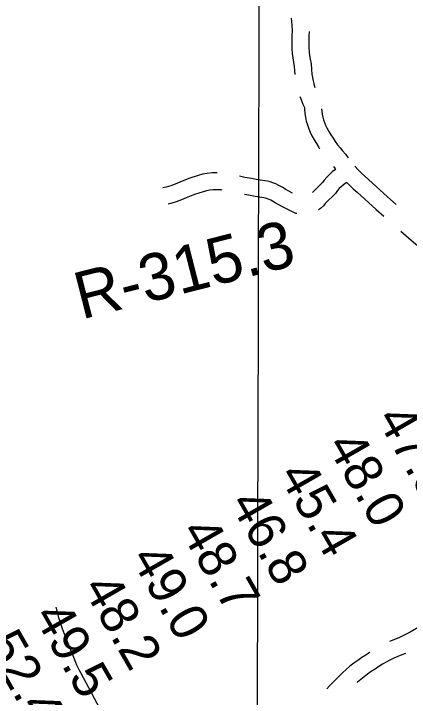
# Model space of a CAD drawing. Extents: x 3172231 to 3210228, y 940198 to 965780.
# Drawn here: x 3191724 to 3192423, y 952269 to 953479 of the extents above; entities that cross this region are included whole.
import ezdxf

# ---------------------------------------------------------------- set-up
doc = ezdxf.new("R2010")
doc.units = 0
for name, color, linetype in [('V-GRID-MAJR', 7, 'Continuous'), ('V-RIVR-RANG', 7, 'Continuous'), ('V-RIVR-RANG-IDEN', 7, 'Continuous'), ('V-ROAD-CNTR', 7, 'Continuous'), ('V-TOPO-MINR', 7, 'Continuous')]:
    doc.layers.add(name, color=color, linetype=linetype)

msp = doc.modelspace()

# ---------------------------------------------------------------- linework, layer by layer
at = {"layer": 'V-GRID-MAJR'}
msp.add_spline([(3192138.65, 945691.144), (3192153.634, 951750.897), (3192168.626, 957814.116), (3192183.618, 963877.385), (3192183.626, 963880.798)], degree=3, dxfattribs=at)
at = {"layer": 'V-ROAD-CNTR'}
for points in [[(3192214.526, 953471.392), (3192215.355, 953459.445), (3192216.345, 953447.871), (3192215.798, 953441.449), (3192215.441, 953433.404), (3192215.414, 953425.338), (3192215.716, 953417.276), (3192216.345, 953409.228), (3192217.305, 953401.218), (3192218.586, 953393.271), (3192219.912, 953386.751), (3192220.409, 953378.161), (3192221.108, 953371.872)], [(3192246.434, 953447.632), (3192245.742, 953439.509), (3192245.439, 953432.688), (3192245.416, 953425.85), (3192245.672, 953419.006), (3192246.205, 953412.182), (3192247.019, 953405.392), (3192248.106, 953398.651), (3192249.738, 953390.627), (3192250.313, 953380.687), (3192251.255, 953372.216), (3192252.652, 953363.787), (3192254.499, 953355.428), (3192256.385, 953348.637)], [(3192229.927, 953332.941), (3192231.33, 953328.766), (3192235.059, 953319.359), (3192237.831, 953313.326), (3192237.936, 953309.894), (3192238.578, 953302.95), (3192239.649, 953296.036), (3192241.148, 953289.184), (3192243.07, 953282.44), (3192245.399, 953275.837), (3192248.121, 953269.422), (3192251.141, 953263.356), (3192255.01, 953256.317), (3192259.054, 953249.461), (3192263.309, 953242.722), (3192264.816, 953240.487)], [(3192267.977, 953310.835), (3192268.366, 953306.63), (3192269.153, 953301.544), (3192270.256, 953296.508), (3192271.668, 953291.55), (3192273.381, 953286.697), (3192275.383, 953281.976), (3192277.725, 953277.272), (3192281.08, 953271.167), (3192284.664, 953265.093), (3192288.433, 953259.122), (3192292.383, 953253.266), (3192296.509, 953247.532), (3192300.804, 953241.929), (3192305.265, 953236.464), (3192310.352, 953230.599), (3192315.01, 953224.463)], [(3192083.355, 953197.739), (3192082.669, 953197.76), (3192074.499, 953197.697), (3192065.908, 953196.806), (3192057.443, 953195.095), (3192049.748, 953192.76), (3192033.445, 953187.426), (3192017.254, 953181.31), (3192009.064, 953177.821), (3192001.333, 953174.956), (3191993.471, 953172.46), (3191987.715, 953170.931)], [(3192289.214, 953208.828), (3192291.945, 953204.781), (3192292.59, 953203.431), (3192287.143, 953199.294), (3192282.011, 953194.767), (3192277.242, 953189.88), (3192272.871, 953184.69), (3192269.967, 953180.681), (3192252.731, 953163.648), (3192252.293, 953163.126)], [(3192327.203, 953209.458), (3192332.94, 953203.183), (3192338.708, 953197.258), (3192344.661, 953191.517), (3192350.925, 953185.843), (3192385.04, 953155.361), (3192400.402, 953141.405)], [(3192217.035, 953161.955), (3192203.627, 953168.95), (3192200.575, 953171.051), (3192196.219, 953173.69), (3192191.695, 953176.076), (3192187.028, 953178.196), (3192182.246, 953180.032), (3192177.373, 953181.583), (3192172.429, 953182.84), (3192167.582, 953183.771), (3192155.563, 953185.583), (3192144.006, 953187.542), (3192132.489, 953189.711), (3192122.744, 953191.732)], [(3192312.849, 953180.813), (3192309.848, 953178.867), (3192306.165, 953176.07), (3192302.699, 953173.011), (3192299.48, 953169.714), (3192296.525, 953166.204), (3192292.813, 953161.079), (3192274.823, 953143.304), (3192271.469, 953139.297), (3192266.185, 953134.582), (3192262.922, 953132.431)], [(3192312.849, 953180.813), (3192317.542, 953175.992), (3192324.173, 953169.597), (3192330.861, 953163.539), (3192364.96, 953133.073), (3192378.172, 953121.07)], [(3192092.621, 953167.266), (3192090.398, 953167.511), (3192082.329, 953167.756), (3192076.167, 953167.709), (3192070.438, 953167.114), (3192064.787, 953165.973), (3192058.77, 953164.146), (3192043.415, 953159.122), (3192028.438, 953153.466), (3192020.162, 953149.939), (3192011.089, 953146.578), (3192001.865, 953143.65), (3191996.856, 953142.319)], [(3192224.686, 953125.539), (3192222.93, 953125.925), (3192205.009, 953134.392), (3192188.125, 953143.2), (3192184.283, 953145.845), (3192181.435, 953147.57), (3192178.483, 953149.128), (3192175.438, 953150.51), (3192172.31, 953151.712), (3192169.121, 953152.727), (3192165.899, 953153.546), (3192162.516, 953154.195), (3192150.819, 953155.959), (3192138.722, 953158.01), (3192131.769, 953159.32)], [(3192408.09, 953094.53), (3192426.956, 953078.718), (3192453.527, 953055.561), (3192460.393, 953047.865), (3192468.657, 953039.591), (3192477.37, 953031.794), (3192482.399, 953027.779)], [(3192465.51, 952426.488), (3192457.341, 952412.602), (3192454.071, 952407.045), (3192450.687, 952402.429), (3192446.85, 952398.178), (3192443.343, 952395.002), (3192425.15, 952384.88), (3192406.064, 952374.903), (3192399.145, 952372.39), (3192391.125, 952369.153), (3192388.484, 952367.975)], [(3192353.331, 952348.987), (3192352.986, 952348.77), (3192346.202, 952344.152), (3192339.282, 952339.651), (3192332.174, 952334.712), (3192325.218, 952329.551), (3192318.42, 952324.175), (3192311.79, 952318.59), (3192305.339, 952312.806), (3192299.078, 952306.832), (3192293.224, 952300.893), (3192287.827, 952295.521), (3192282.381, 952289.698), (3192277.635, 952284.24)], [(3192416.366, 952346.727), (3192409.883, 952344.372), (3192402.853, 952341.535), (3192395.923, 952338.444), (3192389.099, 952335.104), (3192382.403, 952331.526), (3192375.842, 952327.712), (3192369.428, 952323.67), (3192362.822, 952319.174), (3192356.024, 952314.753), (3192349.676, 952310.342), (3192343.464, 952305.733), (3192337.392, 952300.931), (3192331.472, 952295.944), (3192331.081, 952295.593)]]:
    msp.add_lwpolyline(points, dxfattribs=at)
at = {"layer": 'V-TOPO-MINR'}
msp.add_lwpolyline([(3191798.387, 952428.784), (3191802.991, 952410.727), (3191810.01, 952389.188), (3191817.978, 952367.923), (3191832.962, 952331.6), (3191835.004, 952326.852), (3191837.138, 952322.148), (3191839.412, 952317.509), (3191841.778, 952312.914), (3192005.352, 952006.541)], dxfattribs=at)

# ---------------------------------------------------------------- texts
at = {"layer": 'V-RIVR-RANG'}
for s, p in [('47.3', (3192364.456, 952762.858)), ('48.0', (3192276.354, 952715.478)), ('45.4', (3192191.134, 952663.063)), ('46.8', (3192104.472, 952613.165)), ('48.7', (3192017.811, 952563.267)), ('49.0', (3191929.708, 952515.887)), ('48.2', (3191844.488, 952463.471)), ('49.5', (3191757.827, 952413.573)), ('52.4', (3191671.165, 952363.675))]:
    msp.add_text(s, height=67, rotation=299.788326, dxfattribs=at).set_placement(p)
at = {"layer": 'V-RIVR-RANG-IDEN'}
msp.add_text('R-315.3', height=82.9998, rotation=14.274983, dxfattribs=at).set_placement((3191843.662, 952937.889))

doc.saveas('drawing.dxf')
